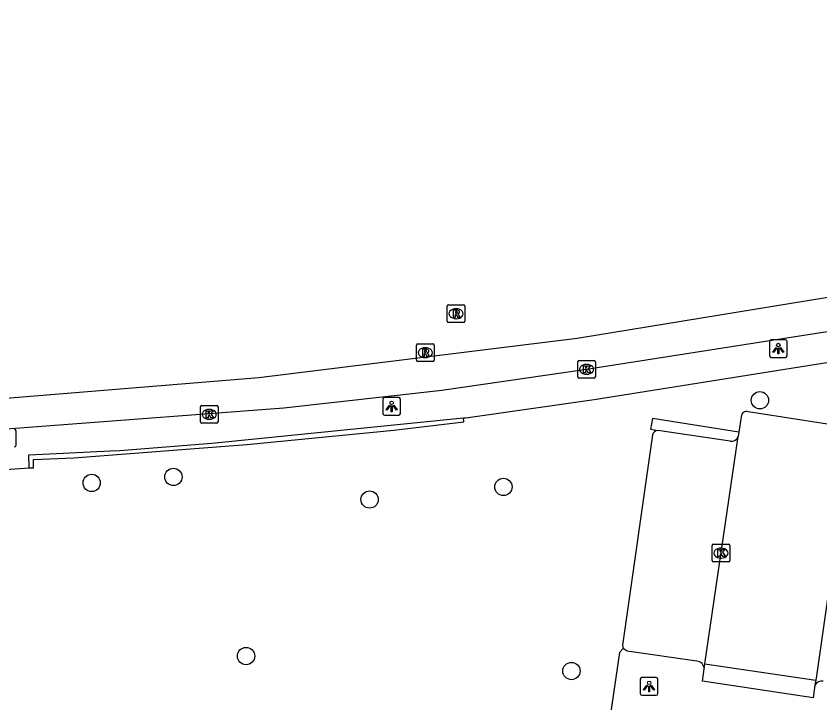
# Model space of a CAD drawing. Extents: x 164150 to 165261, y 382513 to 383432.
# Drawn here: x 164331.87 to 164377.35, y 383347.93 to 383386.79 of the extents above; entities that cross this region are included whole.
import ezdxf

# ---------------------------------------------------------------- set-up
doc = ezdxf.new("R2010")
doc.units = 0
for name, color, linetype in [('IMGEO_Boom', 7, 'Continuous'), ('IMGEO_Kolk', 7, 'Continuous'), ('IMGEO_Lichtpunt', 7, 'Continuous'), ('IMGEO_Muur', 7, 'Continuous'), ('IMGEO_Parkeervlak_open', 7, 'Continuous'), ('IMGEO_Rijbaan_lokaal_gesloten', 7, 'Continuous'), ('IMGEO_Rijbaan_lokaal_open', 7, 'Continuous'), ('IMGEO_Rioolput', 7, 'Continuous'), ('IMGEO_Voetpad_open', 7, 'Continuous')]:
    doc.layers.add(name, color=color, linetype=linetype)

msp = doc.modelspace()

# ---------------------------------------------------------------- linework, layer by layer
at = {"layer": 'IMGEO_Boom'}
for centre in [(164373.954, 383365.055), (164340.775, 383360.717), (164336.151, 383360.381), (164359.447, 383360.155), (164351.873, 383359.44), (164344.884, 383350.583), (164363.295, 383349.736)]:
    msp.add_circle(centre, 0.489, dxfattribs=at)
at = {"layer": 'IMGEO_Kolk'}
for p, q in [((164363.646, 383366.379), (164363.646, 383367.231)), ((164363.721, 383367.305), (164364.573, 383367.305)), ((164364.134, 383367.085), (164364.159, 383367.085)), ((164364.647, 383367.231), (164364.647, 383366.379)), ((164364.573, 383366.305), (164363.721, 383366.305)), ((164364.157, 383366.525), (164364.132, 383366.525)), ((164342.299, 383363.836), (164342.299, 383364.688)), ((164342.374, 383364.762), (164343.226, 383364.762)), ((164342.787, 383364.542), (164342.812, 383364.542)), ((164343.3, 383364.688), (164343.3, 383363.836)), ((164342.81, 383363.982), (164342.785, 383363.982)), ((164343.226, 383363.762), (164342.374, 383363.762)), ((164371.257, 383355.982), (164371.257, 383356.834)), ((164371.332, 383356.908), (164372.184, 383356.908)), ((164371.745, 383356.688), (164371.77, 383356.688)), ((164372.258, 383356.834), (164372.258, 383355.982)), ((164371.768, 383356.128), (164371.743, 383356.128)), ((164372.184, 383355.908), (164371.332, 383355.908))]:
    msp.add_line(p, q, dxfattribs=at)
for points in [[(164363.646, 383366.379), (164363.646, 383367.231)], [(164363.721, 383367.305), (164364.573, 383367.305)], [(164364.647, 383367.231), (164364.647, 383366.379)], [(164363.967, 383367.005), (164364.09, 383367.005), (164364.09, 383366.854), (164364.22, 383367.005), (164364.384, 383367.005), (164364.238, 383366.854), (164364.391, 383366.605), (164364.239, 383366.605), (164364.154, 383366.769), (164364.09, 383366.702), (164364.09, 383366.605), (164363.967, 383366.605), (164363.967, 383367.005)], [(164364.573, 383366.305), (164363.721, 383366.305)], [(164342.299, 383363.836), (164342.299, 383364.688)], [(164342.374, 383364.762), (164343.226, 383364.762)], [(164342.62, 383364.462), (164342.743, 383364.462), (164342.743, 383364.311), (164342.873, 383364.462), (164343.037, 383364.462), (164342.891, 383364.311), (164343.044, 383364.062), (164342.892, 383364.062), (164342.807, 383364.226), (164342.743, 383364.159), (164342.743, 383364.062), (164342.62, 383364.062), (164342.62, 383364.462)], [(164343.3, 383364.688), (164343.3, 383363.836)], [(164343.226, 383363.762), (164342.374, 383363.762)], [(164371.257, 383355.982), (164371.257, 383356.834)], [(164371.332, 383356.908), (164372.184, 383356.908)], [(164371.578, 383356.608), (164371.701, 383356.608), (164371.701, 383356.457), (164371.831, 383356.608), (164371.995, 383356.608), (164371.849, 383356.457), (164372.002, 383356.208), (164371.85, 383356.208), (164371.765, 383356.372), (164371.701, 383356.305), (164371.701, 383356.208), (164371.578, 383356.208), (164371.578, 383356.608)], [(164372.258, 383356.834), (164372.258, 383355.982)], [(164372.184, 383355.908), (164371.332, 383355.908)]]:
    msp.add_lwpolyline(points, dxfattribs=at)
for centre, start, end in [((164363.723, 383367.229), 91.552, 178.448), ((164363.723, 383367.229), 91.552, 178.448), ((164364.571, 383367.229), 1.552, 88.448), ((164364.571, 383367.229), 1.552, 88.448), ((164363.723, 383366.381), 181.552, 268.448), ((164363.723, 383366.381), 181.552, 268.448), ((164364.571, 383366.381), 271.552, 358.448), ((164364.571, 383366.381), 271.552, 358.448), ((164342.376, 383364.686), 91.552, 178.448), ((164342.376, 383364.686), 91.552, 178.448), ((164343.224, 383364.686), 1.552, 88.448), ((164343.224, 383364.686), 1.552, 88.448), ((164342.376, 383363.838), 181.552, 268.448), ((164342.376, 383363.838), 181.552, 268.448), ((164343.224, 383363.838), 271.552, 358.448), ((164343.224, 383363.838), 271.552, 358.448), ((164371.334, 383356.832), 91.552, 178.448), ((164371.334, 383356.832), 91.552, 178.448), ((164372.182, 383356.832), 1.552, 88.448), ((164372.182, 383356.832), 1.552, 88.448), ((164371.334, 383355.984), 181.552, 268.448), ((164371.334, 383355.984), 181.552, 268.448), ((164372.182, 383355.984), 271.552, 358.448), ((164372.182, 383355.984), 271.552, 358.448)]:
    msp.add_arc(centre, 0.0765, start, end, dxfattribs=at)
for centre, major_axis, ratio, start_param, end_param in [((164364.133, 383366.805), (-0.387, 0.002), 0.722429, 4.712389, 7.853982), ((164364.158, 383366.805), (-0.39, 0.002), 0.717154, 1.570796, 4.712389), ((164342.786, 383364.262), (-0.387, 0.002), 0.722429, 4.712389, 7.853982), ((164342.811, 383364.262), (-0.39, 0.002), 0.717154, 1.570796, 4.712389), ((164371.744, 383356.408), (-0.387, 0.002), 0.722429, 4.712389, 7.853982), ((164371.769, 383356.408), (-0.39, 0.002), 0.717154, 1.570796, 4.712389)]:
    msp.add_ellipse(centre, major_axis=major_axis, ratio=ratio, start_param=start_param, end_param=end_param, dxfattribs=at)
at = {"layer": 'IMGEO_Lichtpunt'}
for p, q in [((164375.403, 383368.479), (164374.595, 383368.479)), ((164375.403, 383368.479), (164374.595, 383368.479)), ((164374.501, 383368.384), (164374.501, 383367.577)), ((164374.501, 383368.384), (164374.501, 383367.577)), ((164375.497, 383367.577), (164375.497, 383368.384)), ((164375.497, 383367.577), (164375.497, 383368.384)), ((164374.595, 383367.483), (164375.403, 383367.483)), ((164374.595, 383367.483), (164375.403, 383367.483)), ((164352.62, 383365.116), (164352.62, 383364.309)), ((164352.62, 383365.116), (164352.62, 383364.309)), ((164353.522, 383365.211), (164352.714, 383365.211)), ((164353.522, 383365.211), (164352.714, 383365.211)), ((164353.616, 383364.309), (164353.616, 383365.116)), ((164353.616, 383364.309), (164353.616, 383365.116)), ((164352.714, 383364.215), (164353.522, 383364.215)), ((164352.714, 383364.215), (164353.522, 383364.215)), ((164331.873, 383362.515), (164331.873, 383363.322)), ((164331.873, 383362.515), (164331.873, 383363.322)), ((164368.091, 383349.367), (164367.283, 383349.367)), ((164368.091, 383349.367), (164367.283, 383349.367)), ((164367.189, 383349.272), (164367.189, 383348.465)), ((164367.189, 383349.272), (164367.189, 383348.465)), ((164368.185, 383348.465), (164368.185, 383349.272)), ((164368.185, 383348.465), (164368.185, 383349.272)), ((164367.283, 383348.371), (164368.091, 383348.371)), ((164367.283, 383348.371), (164368.091, 383348.371))]:
    msp.add_line(p, q, dxfattribs=at)
for points in [[(164374.875, 383368.048), (164374.914, 383368.02), (164374.726, 383367.758), (164374.688, 383367.785), (164374.875, 383368.048)], [(164374.977, 383368), (164375.024, 383368), (164375.024, 383367.678), (164374.977, 383367.678), (164374.977, 383368)], [(164375.087, 383368.02), (164375.125, 383368.047), (164375.312, 383367.785), (164375.273, 383367.757), (164375.087, 383368.02)], [(164352.994, 383364.78), (164353.033, 383364.752), (164352.845, 383364.49), (164352.807, 383364.517), (164352.994, 383364.78)], [(164353.206, 383364.752), (164353.244, 383364.779), (164353.431, 383364.517), (164353.392, 383364.489), (164353.206, 383364.752)], [(164353.096, 383364.732), (164353.143, 383364.732), (164353.143, 383364.41), (164353.096, 383364.41), (164353.096, 383364.732)], [(164367.563, 383348.936), (164367.602, 383348.908), (164367.414, 383348.646), (164367.376, 383348.673), (164367.563, 383348.936)], [(164367.665, 383348.888), (164367.712, 383348.888), (164367.712, 383348.566), (164367.665, 383348.566), (164367.665, 383348.888)], [(164367.775, 383348.908), (164367.813, 383348.935), (164368, 383348.673), (164367.961, 383348.645), (164367.775, 383348.908)]]:
    msp.add_lwpolyline(points, dxfattribs=at)
for centre in [(164375, 383368.182), (164353.119, 383364.914), (164367.688, 383349.07)]:
    msp.add_circle(centre, 0.0994, dxfattribs=at)
for centre, start, end in [((164374.595, 383368.384), 90, 180), ((164374.595, 383368.384), 90, 180), ((164375.403, 383368.384), 0, 90), ((164375.403, 383368.384), 0, 90), ((164374.595, 383367.577), 180, 270), ((164374.595, 383367.577), 180, 270), ((164375.403, 383367.577), 270, 0), ((164375.403, 383367.577), 270, 360), ((164352.714, 383365.116), 90, 180), ((164352.714, 383365.116), 90, 180), ((164353.522, 383365.116), 0, 90), ((164353.522, 383365.116), 0, 90), ((164352.714, 383364.309), 180, 270), ((164352.714, 383364.309), 180, 270), ((164353.522, 383364.309), 270, 0), ((164353.522, 383364.309), 270, 360), ((164331.779, 383363.322), 0, 90), ((164331.779, 383363.322), 0, 90), ((164331.779, 383362.515), 270, 0), ((164331.779, 383362.515), 270, 360), ((164367.283, 383349.272), 90, 180), ((164367.283, 383349.272), 90, 180), ((164368.091, 383349.272), 0, 90), ((164368.091, 383349.272), 0, 90), ((164367.283, 383348.465), 180, 270), ((164367.283, 383348.465), 180, 270), ((164368.091, 383348.465), 270, 0), ((164368.091, 383348.465), 270, 360)]:
    msp.add_arc(centre, 0.0946, start, end, dxfattribs=at)
at = {"layer": 'IMGEO_Muur'}
for points in [[(164332.605, 383361.228), (164332.593, 383361.973), (164332.605, 383361.974), (164337.215, 383362.195), (164337.741, 383362.205), (164342.956, 383362.634), (164357.183, 383364.054)], [(164332.605, 383361.228), (164332.853, 383361.228), (164332.853, 383361.7), (164335.137, 383361.804), (164344.927, 383362.56), (164353.24, 383363.368), (164357.205, 383363.839), (164357.183, 383364.054)]]:
    msp.add_lwpolyline(points, dxfattribs=at)
at = {"layer": 'IMGEO_Parkeervlak_open'}
msp.add_lwpolyline([(164367.887, 383363.095), (164366.184, 383351.206), (164366.226, 383351.016)], dxfattribs=at)
msp.add_arc((164368.16, 383363.065), 0.275, 85.1873, 173.8119, dxfattribs=at)
at = {"layer": 'IMGEO_Rijbaan_lokaal_gesloten'}
for points in [[(164434.664, 383386.795), (164431.134, 383385.12), (164423.565, 383381.867), (164417.783, 383379.568), (164412.246, 383377.557), (164405.377, 383375.292), (164399.239, 383373.497), (164393.394, 383372), (164385.372, 383370.275), (164379.217, 383369.164), (164364.147, 383366.805), (164355.96, 383365.609), (164347.021, 383364.613), (164333.574, 383363.59), (164329.584, 383363.288), (164324.642, 383362.347), (164322.532, 383361.699), (164314.821, 383358.779), (164313.606, 383358.425)], [(164313.12, 383360.215), (164324.281, 383363.805), (164329.441, 383365.032), (164345.601, 383366.353), (164363.616, 383368.567), (164384.72, 383372.013), (164391.019, 383373.335), (164397.192, 383374.879), (164403.181, 383376.603), (164414.799, 383380.452), (164419.832, 383382.287)]]:
    msp.add_lwpolyline(points, dxfattribs=at)
at = {"layer": 'IMGEO_Rijbaan_lokaal_open'}
for points in [[(164378.878, 383363.528), (164373.299, 383364.408)], [(164372.904, 383364.125), (164372.756, 383363.245)], [(164370.845, 383350.139), (164372.719, 383363.011)], [(164372.756, 383363.245), (164372.719, 383363.011)], [(164378.962, 383362.129), (164377.152, 383349.457), (164377.115, 383349.22)], [(164370.845, 383350.139), (164377.115, 383349.22)]]:
    msp.add_lwpolyline(points, dxfattribs=at)
msp.add_arc((164373.196, 383364.134), 0.292, 69.4181, 181.8218, dxfattribs=at)
at = {"layer": 'IMGEO_Rioolput'}
for p, q in [((164356.265, 383369.527), (164356.265, 383370.379)), ((164356.34, 383370.453), (164357.192, 383370.453)), ((164356.753, 383370.233), (164356.778, 383370.233)), ((164357.266, 383370.379), (164357.266, 383369.527)), ((164357.192, 383369.453), (164356.34, 383369.453)), ((164356.776, 383369.673), (164356.751, 383369.673)), ((164354.525, 383367.322), (164354.525, 383368.174)), ((164354.6, 383368.248), (164355.452, 383368.248)), ((164355.013, 383368.028), (164355.038, 383368.028)), ((164355.526, 383368.174), (164355.526, 383367.322)), ((164355.452, 383367.248), (164354.6, 383367.248)), ((164355.036, 383367.468), (164355.011, 383367.468))]:
    msp.add_line(p, q, dxfattribs=at)
for points in [[(164356.265, 383369.527), (164356.265, 383370.379)], [(164356.34, 383370.453), (164357.192, 383370.453)], [(164357.266, 383370.379), (164357.266, 383369.527)], [(164356.854, 383370.151), (164356.602, 383370.153), (164356.602, 383369.753)], [(164356.602, 383369.753), (164356.726, 383369.753), (164356.726, 383369.915), (164356.737, 383369.915)], [(164356.78, 383370.072), (164356.726, 383370.072), (164356.726, 383369.991)], [(164356.726, 383369.991), (164356.778, 383369.991)], [(164356.784, 383369.886), (164356.855, 383369.753), (164356.995, 383369.753), (164356.93, 383369.879)], [(164357.192, 383369.453), (164356.34, 383369.453)], [(164354.525, 383367.322), (164354.525, 383368.174)], [(164354.6, 383368.248), (164355.452, 383368.248)], [(164355.526, 383368.174), (164355.526, 383367.322)], [(164355.114, 383367.946), (164354.862, 383367.948), (164354.862, 383367.548)], [(164354.862, 383367.548), (164354.986, 383367.548), (164354.986, 383367.71), (164354.997, 383367.71)], [(164355.04, 383367.867), (164354.986, 383367.867), (164354.986, 383367.786)], [(164354.986, 383367.786), (164355.038, 383367.786)], [(164355.044, 383367.681), (164355.115, 383367.548), (164355.255, 383367.548), (164355.19, 383367.674)], [(164355.452, 383367.248), (164354.6, 383367.248)]]:
    msp.add_lwpolyline(points, dxfattribs=at)
for centre, radius, start, end in [((164356.342, 383370.377), 0.0765, 91.552, 178.448), ((164356.342, 383370.377), 0.0765, 91.552, 178.448), ((164357.19, 383370.377), 0.0765, 1.552, 88.448), ((164357.19, 383370.377), 0.0765, 1.552, 88.448), ((164356.736, 383369.862), 0.0533, 26.0293, 88.6989), ((164356.762, 383370.18), 0.19, 274.7715, 282.9687), ((164356.786, 383369.976), 0.0964, 77.0061, 93.1865), ((164356.8, 383370.033), 0.0378, 276.6634, 79.6772), ((164356.853, 383370.041), 0.109, 350.3612, 89.416), ((164356.851, 383370.041), 0.112, 277.5842, 350.9817), ((164356.835, 383369.826), 0.108, 29.5134, 73.7905), ((164356.342, 383369.529), 0.0765, 181.552, 268.448), ((164356.342, 383369.529), 0.0765, 181.552, 268.448), ((164357.19, 383369.529), 0.0765, 271.552, 358.448), ((164357.19, 383369.529), 0.0765, 271.552, 358.448), ((164354.602, 383368.172), 0.0765, 91.552, 178.448), ((164354.602, 383368.172), 0.0765, 91.552, 178.448), ((164355.45, 383368.172), 0.0765, 1.552, 88.448), ((164355.45, 383368.172), 0.0765, 1.552, 88.448), ((164354.996, 383367.657), 0.0533, 26.0293, 88.6989), ((164355.022, 383367.975), 0.19, 274.7715, 282.9687), ((164355.046, 383367.771), 0.0964, 77.0061, 93.1865), ((164355.06, 383367.828), 0.0378, 276.6634, 79.6772), ((164355.113, 383367.836), 0.109, 350.3612, 89.416), ((164355.111, 383367.836), 0.112, 277.5842, 350.9817), ((164355.095, 383367.621), 0.108, 29.5134, 73.7905), ((164354.602, 383367.324), 0.0765, 181.552, 268.448), ((164354.602, 383367.324), 0.0765, 181.552, 268.448), ((164355.45, 383367.324), 0.0765, 271.552, 358.448), ((164355.45, 383367.324), 0.0765, 271.552, 358.448)]:
    msp.add_arc(centre, radius, start, end, dxfattribs=at)
for centre, major_axis, ratio, start_param, end_param in [((164356.752, 383369.953), (-0.387, 0.002), 0.722429, 4.712389, 7.853982), ((164356.777, 383369.953), (-0.39, 0.002), 0.717154, 1.570796, 4.712389), ((164355.012, 383367.748), (-0.387, 0.002), 0.722429, 4.712389, 7.853982), ((164355.037, 383367.748), (-0.39, 0.002), 0.717154, 1.570796, 4.712389)]:
    msp.add_ellipse(centre, major_axis=major_axis, ratio=ratio, start_param=start_param, end_param=end_param, dxfattribs=at)
at = {"layer": 'IMGEO_Voetpad_open'}
for points in [[(164357.183, 383364.054), (164357.32, 383364.068), (164364.576, 383365.104), (164379.521, 383367.475), (164384.924, 383368.441)], [(164372.756, 383363.245), (164367.888, 383364.026), (164367.769, 383363.417), (164368.183, 383363.339)], [(164372.266, 383362.737), (164368.183, 383363.339)], [(164295.103, 383352.27), (164300.185, 383352.882), (164305.514, 383353.964), (164310.717, 383355.138), (164313.798, 383356.001), (164314.51, 383356.2), (164316.965, 383357.142), (164320.991, 383358.73), (164322.211, 383359.179), (164325.091, 383360.114), (164329.909, 383361.053), (164332.605, 383361.228)], [(164366.226, 383351.016), (164366.01, 383350.778), (164364.451, 383340.089)], [(164370.38, 383350.285), (164366.443, 383350.857), (164366.226, 383351.016)], [(164377.07, 383348.937), (164376.964, 383348.218), (164370.705, 383349.166), (164370.803, 383349.851)], [(164370.803, 383349.851), (164370.845, 383350.139)], [(164377.115, 383349.22), (164377.07, 383348.937)]]:
    msp.add_lwpolyline(points, dxfattribs=at)
for centre, radius, start, end in [((164372.343, 383363.121), 0.392, 258.6504, 343.6854), ((164370.376, 383349.858), 0.427, 359.0338, 89.4955), ((164377.454, 383348.737), 0.433, 78.3583, 152.5117)]:
    msp.add_arc(centre, radius, start, end, dxfattribs=at)

doc.saveas('drawing.dxf')
